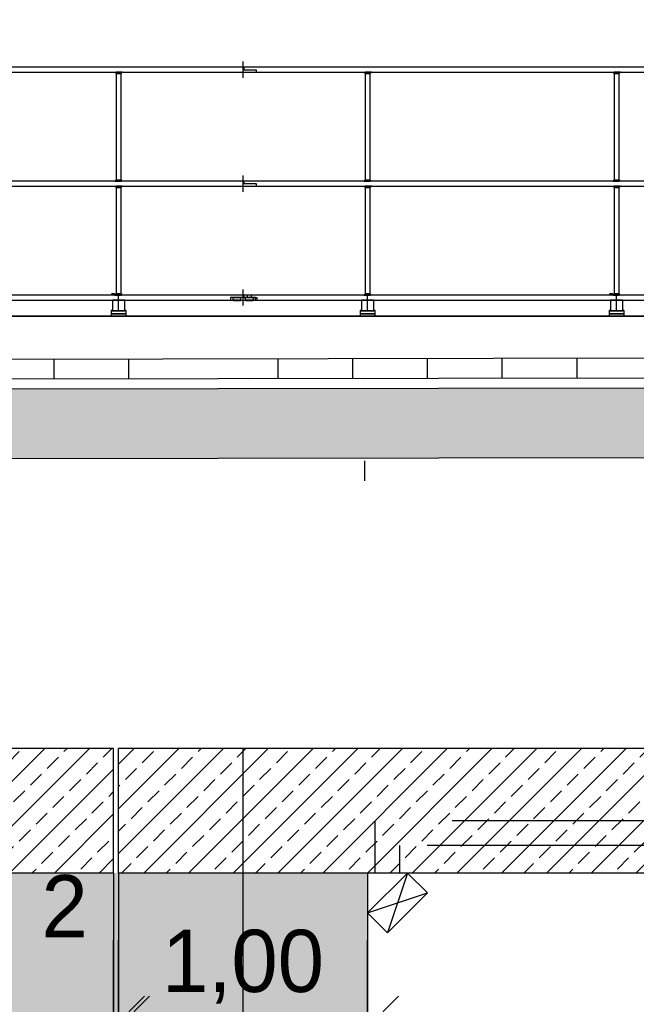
# Model space of a CAD drawing. Extents: x -805 to 3526, y -961 to 1039.
# Tile 278 of 473: x 1252.6 to 1255.08, y 34.75 to 38.7. Entities that reach past the tile are written whole.
import ezdxf

# ---------------------------------------------------------------- set-up
doc = ezdxf.new("R2010")
doc.units = 0
for name, pattern in [('AUSGEZOGEN', [2, 1, 1]), ('DASHED', [0.75, 0.5, -0.25]), ('VERDECKT2', [4.7625, 3.175, -1.5875])]:
    doc.linetypes.add(name, pattern=pattern)
doc.layers.get('0').update_dxf_attribs({"color": 251})
for name, color, linetype in [('_IB_Konstruktion geschnitten', 4, 'Continuous'), ('Schnitt 2', 251, 'Continuous'), ('TTK-P-Bahnsteig', 12, 'Continuous'), ('TTK-P-Planung', 12, 'Continuous'), ('TTK-P-Schraffur', 42, 'Continuous'), ('TTK-P-TEXT', 12, 'AUSGEZOGEN'), ('TTK-P-Verm', 251, 'Continuous'), ('XYYY_44500---_Beleuchtungsanlagen', 10, 'Continuous')]:
    doc.layers.add(name, color=color, linetype=linetype)
doc.layers.add('B.E.P. KTB', color=1, linetype='DASHED', true_color=0xff0000)
doc.layers.add('TTK-B-Bestand', color=252, linetype='Continuous', lineweight=35)
doc.layers.add('TTK-P-Treppe unten', color=12, linetype='Continuous', lineweight=25)
doc.styles.add('AKG DIN 6776', font='AKG_DIN67.TTF')
doc.dimstyles.new('TTK', dxfattribs={"dimtxt": 2.5, "dimasz": 2.5, "dimexe": 3.5, "dimexo": 0.1, "dimgap": 1, "dimtad": 1, "dimzin": 0, "dimtxsty": 'AKG DIN 6776', "dimblk": 'OBLIQUE', "dimcen": -0.09, "dimdle": 3, "dimclrd": 256, "dimclre": 256, "dimclrt": 256, "dimadec": 3, "dimazin": 0, "dimtfac": 1, "dimtofl": 0, "dimtmove": 0, "dimatfit": 3, "dimldrblk": 'OBLIQUE', "dimfxl": 7, "dimfxlon": 1, "dimtolj": 1, "dimtzin": 0, "dimlwd": -1, "dimlwe": -1, "dimarcsym": 0})
doc.dimstyles.new('TTK$6', dxfattribs={"dimtxt": 2.5, "dimasz": 2.5, "dimexe": 3.5, "dimexo": 0.1, "dimgap": 1, "dimtad": 1, "dimzin": 0, "dimtxsty": 'AKG DIN 6776', "dimblk": 'OBLIQUE', "dimcen": -0.09, "dimdle": 3, "dimse1": 1, "dimse2": 1, "dimclrd": 256, "dimclre": 256, "dimclrt": 256, "dimadec": 3, "dimazin": 0, "dimtfac": 1, "dimtofl": 0, "dimtmove": 0, "dimatfit": 3, "dimldrblk": 'OBLIQUE', "dimfxl": 7, "dimfxlon": 1, "dimtolj": 1, "dimtzin": 0, "dimlwd": -1, "dimlwe": -1, "dimarcsym": 0})

# ---------------------------------------------------------------- blocks, each defined once
blk = doc.blocks.new('_OBLIQUE')
at = {"color": 0, "linetype": 'ByBlock'}
blk.add_line((-0.5, -0.5), (0.5, 0.5), dxfattribs=at)
blk = doc.blocks.new('*D662')
at = {"layer": 'DEFPOINTS', "color": 0}
for p in [(1253.9981, 34.655), (1252.9981, 33.4042), (1253.9981, 33.4042)]:
    blk.add_point(p, dxfattribs=at)
at = {"layer": 'TTK-P-Treppe unten'}
for p, q in [((1252.9981, 33.955), (1252.9981, 35.005)), ((1253.9981, 33.955), (1253.9981, 35.005)), ((1252.6981, 34.655), (1254.2981, 34.655))]:
    blk.add_line(p, q, dxfattribs=at)
at = {"layer": 'TTK-P-Treppe unten', "xscale": 0.25, "yscale": 0.25, "zscale": 0.25, "rotation": 180}
blk.add_blockref('_OBLIQUE', (1252.9981, 34.655), dxfattribs=at)
at = {"layer": 'TTK-P-Treppe unten', "xscale": 0.25, "yscale": 0.25, "zscale": 0.25}
blk.add_blockref('_OBLIQUE', (1253.9981, 34.655), dxfattribs=at)
at = {"layer": 'TTK-P-Treppe unten', "insert": (1253.4981, 34.8987), "char_height": 0.25, "attachment_point": 5, "style": 'AKG DIN 6776'}
blk.add_mtext('\\A1;1,00', dxfattribs=at)
blk = doc.blocks.new('*D549')
at = {"layer": 'DEFPOINTS', "color": 0}
for p in [(1594.653, 36.7397), (1594.3062, 36.5752), (8.2233, 0)]:
    blk.add_point(p, dxfattribs=at)
at = {"layer": 'TTK-B-Bestand', "insert": (1594.1093, 36.9835), "char_height": 0.25, "attachment_point": 5, "style": 'AKG DIN 6776'}
blk.add_mtext('\\A1;36,588', dxfattribs=at)
blk = doc.blocks.new('*D548')
at = {"layer": 'DEFPOINTS', "color": 0}
for p in [(1585.5366, 36.7706), (1585.0459, 36.614), (-0.8681, 0.0309)]:
    blk.add_point(p, dxfattribs=at)
at = {"layer": 'TTK-B-Bestand', "insert": (1585.0178, 37.0144), "char_height": 0.25, "attachment_point": 5, "style": 'AKG DIN 6776'}
blk.add_mtext('\\A1;36,621', dxfattribs=at)
blk = doc.blocks.new('*D675')
at = {"layer": 'DEFPOINTS', "color": 0}
for p in [(1259.4981, 39.3661), (1249.0811, 36.9374), (1259.4981, 36.3913)]:
    blk.add_point(p, dxfattribs=at)
at = {"layer": 'TTK-P-Treppe unten'}
for p, q in [((1249.0811, 38.6661), (1249.0811, 39.7161)), ((1259.4981, 38.6661), (1259.4981, 39.7161)), ((1248.7811, 39.3661), (1259.7981, 39.3661))]:
    blk.add_line(p, q, dxfattribs=at)
at = {"layer": 'TTK-P-Treppe unten', "xscale": 0.25, "yscale": 0.25, "zscale": 0.25, "rotation": 180}
blk.add_blockref('_OBLIQUE', (1249.0811, 39.3661), dxfattribs=at)
at = {"layer": 'TTK-P-Treppe unten', "xscale": 0.25, "yscale": 0.25, "zscale": 0.25}
blk.add_blockref('_OBLIQUE', (1259.4981, 39.3661), dxfattribs=at)
at = {"layer": 'TTK-P-Treppe unten', "insert": (1254.2896, 39.6099), "char_height": 0.25, "attachment_point": 5, "style": 'AKG DIN 6776'}
blk.add_mtext('\\A1;10,42', dxfattribs=at)
blk = doc.blocks.new('*D545')
at = {"layer": 'DEFPOINTS', "color": 0}
for p in [(1259.6018, 37.4765), (1259.6991, 37.3874), (0.198, 0.0396)]:
    blk.add_point(p, dxfattribs=at)
at = {"layer": 'TTK-P-Treppe unten', "insert": (1259.1455, 37.7204), "char_height": 0.25, "attachment_point": 5, "style": 'AKG DIN 6776'}
blk.add_mtext('\\A1;37,35', dxfattribs=at)
blk = doc.blocks.new('*D563')
at = {"layer": 'DEFPOINTS', "color": 0}
for p in [(1252.9781, 34.655), (1252.9781, 34.0271), (1252.9981, 34.0271)]:
    blk.add_point(p, dxfattribs=at)
at = {"layer": 'TTK-P-Verm'}
for p, q in [((1252.9781, 34.0371), (1252.9781, 35.005)), ((1252.9981, 34.0371), (1252.9981, 35.005)), ((1252.9781, 34.655), (1252.7281, 34.655)), ((1252.9981, 34.655), (1253.2481, 34.655))]:
    blk.add_line(p, q, dxfattribs=at)
at = {"layer": 'TTK-P-Verm', "xscale": 0.25, "yscale": 0.25, "zscale": 0.25}
blk.add_blockref('_OBLIQUE', (1252.9781, 34.655), dxfattribs=at)
at = {"layer": 'TTK-P-Verm', "xscale": 0.25, "yscale": 0.25, "zscale": 0.25, "rotation": 180}
blk.add_blockref('_OBLIQUE', (1252.9981, 34.655), dxfattribs=at)
at = {"layer": 'TTK-P-Verm', "insert": (1252.7818, 35.1417), "char_height": 0.25, "attachment_point": 5, "style": 'AKG DIN 6776'}
blk.add_mtext('\\A1;2', dxfattribs=at)
blk = doc.blocks.new('*D536')
at = {"layer": 'DEFPOINTS', "color": 0}
for p in [(1593.4264, 36.6522), (1593.9095, 36.6522), (733.0659, 0.1071)]:
    blk.add_point(p, dxfattribs=at)
at = {"layer": 'TTK-P-TEXT', "insert": (1594.4538, 36.896), "char_height": 0.25, "attachment_point": 5, "style": 'AKG DIN 6776'}
blk.add_mtext('\\A1;36,589', dxfattribs=at)
blk = doc.blocks.new('Wandanbauleuchte seite')
at = {"color": 0}
blk.add_wipeout([(0, -0.1133), (0.1133, -0.1133), (0.1133, 0.1133), (0, 0.1133)], dxfattribs=at)
blk.add_lwpolyline([(0, -0.1133), (0.1133, -0.1133), (0.1133, 0.1133), (0, 0.1133)], close=True, dxfattribs=at)
for points in [[(0, 0.1133), (0.1133, -0.1133)], [(0, -0.1133), (0.1133, 0.1133)]]:
    blk.add_lwpolyline(points, dxfattribs=at)

msp = doc.modelspace()

# ---------------------------------------------------------------- hatches: boundary and pattern name
at = {"layer": 'TTK-P-Schraffur'}
h = msp.add_hatch(dxfattribs=at)
h.set_pattern_fill('ANSI33', color=251, scale=0.02)
h.set_pattern_definition([(45, (1257.38157, 33.62966), (-0.0898026, 0.0898026), []), (45, (1257.47138, 33.62966), (-0.0898026, 0.0898026), [0.0635, -0.03175])])
h.paths.add_polyline_path([(1252.9781, 35.2749), (1252.9781, 35.7749), (1250.7408, 35.7749), (1249.0816, 36.6518), (1249.0814, 37.5118), (1248.7817, 37.5113), (1248.7816, 36.2549), (1250.6358, 35.2749)])
h.paths.add_polyline_path([(1252.9981, 35.7749), (1252.9981, 35.2749), (1259.4981, 35.2749), (1259.4981, 35.7749)])
at = {"layer": 'TTK-P-Treppe unten', "transparency": 33554457}
h = msp.add_hatch(color=251, dxfattribs=at)
h.dxf.hatch_style = 1
h.paths.add_polyline_path([(1248.7815, 37.5113), (1239.2485, 37.5121), (1239.2485, 37.316), (1239.5874, 37.3166), (1239.5857, 37.1629), (1239.8991, 37.1566), (1239.8957, 37.0037), (1240.2091, 36.9974), (1240.2057, 36.8444), (1240.5191, 36.8382), (1240.5157, 36.6852), (1240.8306, 36.6819), (1240.8257, 36.526), (1241.1391, 36.5197), (1241.1331, 36.367), (1241.4581, 36.3605), (1241.4546, 36.2074), (1241.7591, 36.2013), (1241.7557, 36.0483), (1242.0691, 36.042), (1242.0692, 35.889), (1242.3791, 35.8828), (1242.3792, 35.7354), (1242.6891, 35.7292), (1242.6856, 35.5603), (1244.1853, 35.5303), (1244.1854, 35.3773), (1244.4953, 35.3711), (1244.4954, 35.2181), (1244.8053, 35.2119), (1244.8054, 35.0589), (1245.1153, 35.0527), (1245.1154, 34.8996), (1245.4253, 34.8934), (1245.4219, 34.7404), (1245.7353, 34.7342), (1245.7319, 34.5814), (1246.0506, 34.575), (1246.0472, 34.4219), (1246.3553, 34.4157), (1246.3519, 34.2628), (1246.6653, 34.2565), (1246.6654, 34.1035), (1246.9754, 34.0986), (1246.9754, 33.9443), (1247.2853, 33.9381), (1247.2819, 33.7797), (1248.7816, 33.7493), (1248.7782, 33.5954), (1249.0916, 33.5892), (1249.0882, 33.4353), (1249.4016, 33.429), (1249.3981, 33.2752), (1249.7116, 33.2689), (1249.7081, 33.115), (1250.0216, 33.1088), (1250.0181, 32.955), (1250.3316, 32.9487), (1250.3281, 32.7948), (1250.6416, 32.7885), (1250.6386, 32.6346), (1250.9516, 32.6284), (1250.9481, 32.4755), (1251.2616, 32.4682), (1251.2583, 32.3143), (1251.5716, 32.308), (1251.568, 32.1542), (1251.8816, 32.148), (1251.8789, 31.9941), (1252.1914, 31.9878), (1252.188, 31.834), (1252.5016, 31.8277), (1252.4985, 31.6749), (1253.9981, 31.6749), (1253.9981, 35.2749), (1250.6168, 35.2749), (1248.7816, 36.2448)])
at = {"layer": 'TTK-P-Treppe unten', "transparency": 33554687}
h = msp.add_hatch(dxfattribs=at)
h.set_pattern_fill('AR-CONC', color=251, scale=0.002)
h.set_pattern_definition([(50, (1249.08155, 36.93354), (0.364369, -0.031878), [0.0381, -0.4191]), (355, (1249.08155, 36.93354), (-0.070487, 0.382114), [0.03048, -0.335281]), (100.4514, (1249.11192, 36.9309), (0.293882, 0.350236), [0.03238, -0.35618]), (46.184, (1249.08155, 37.03514), (0.542158, -0.084085), [0.05715, -0.62865]), (96.6356, (1249.12673, 37.02814), (0.474808, 0.494852), [0.04857, -0.53427]), (351.184, (1249.08155, 37.03514), (0.474808, 0.494852), [0.04572, -0.50292]), (21, (1249.13235, 37.00974), (0.303229, -0.20453), [0.0381, -0.4191]), (326, (1249.13235, 37.00974), (0.123604, 0.368376), [0.03048, -0.33528]), (71.4514, (1249.15762, 36.9927), (0.426833, 0.163846), [0.03238, -0.35618]), (37.5, (1249.08155, 36.93354), (0.0061772, 0.16911), [0, -0.331216, 0, -0.34036, 0, -0.33655]), (7.5, (1249.08155, 36.93354), (0.1336393, 0.200361), [0, -0.194056, 0, -0.323596, 0, -0.12827]), (327.5, (1248.96827, 36.93354), (0.2711812, -0.0114575), [0, -0.127, 0, -0.39624, 0, -0.52578]), (317.5, (1248.91747, 36.93354), (0.2962584, 0.050853), [0, -0.1651, 0, -0.263144, 0, -0.37338])])
h.paths.add_polyline_path([(1259.4981, 37.2078), (1259.3381, 37.2078), (1259.3381, 37.2321), (1249.0816, 37.2135), (1249.0816, 36.9335), (1259.4981, 36.9524)])

# ---------------------------------------------------------------- linework, layer by layer
at = {"layer": '_IB_Konstruktion geschnitten', "color": 251}
for p, q in [((1253.4986, 38.4695), (1253.4986, 38.5348)), ((1255.4961, 38.5121), (1248.9816, 38.5121)), ((1248.9816, 38.4921), (1255.4466, 38.4921)), ((1252.9836, 38.4921), (1252.9886, 38.4921)), ((1252.9886, 38.4871), (1252.9836, 38.4921)), ((1252.9836, 38.4921), (1252.9886, 38.4921)), ((1252.9886, 38.4871), (1252.9836, 38.4921)), ((1252.9886, 38.4921), (1252.9886, 38.4871)), ((1253.0086, 38.4921), (1252.9886, 38.4921)), ((1252.9886, 38.4921), (1252.9886, 38.0546)), ((1252.9886, 38.4921), (1252.9886, 38.4871)), ((1253.0086, 38.4921), (1252.9886, 38.4921)), ((1252.9886, 38.4921), (1252.9886, 38.4871)), ((1253.0136, 38.4921), (1253.0086, 38.4921)), ((1253.0086, 38.4921), (1253.0086, 38.4871)), ((1253.0086, 38.4871), (1253.0136, 38.4921)), ((1253.0086, 38.0546), (1253.0086, 38.4921)), ((1253.0136, 38.4921), (1253.0086, 38.4921)), ((1253.0086, 38.4921), (1253.0086, 38.4871)), ((1253.0086, 38.4871), (1253.0136, 38.4921)), ((1253.0086, 38.4871), (1253.0086, 38.4921)), ((1253.5011, 38.5121), (1253.5011, 38.5021)), ((1253.5011, 38.5021), (1253.5506, 38.5021)), ((1253.5506, 38.5021), (1253.5506, 38.4921)), ((1253.9836, 38.4921), (1253.9886, 38.4921)), ((1253.9886, 38.4871), (1253.9836, 38.4921)), ((1253.9836, 38.4921), (1253.9886, 38.4921)), ((1253.9886, 38.4871), (1253.9836, 38.4921)), ((1254.0086, 38.4921), (1253.9886, 38.4921)), ((1253.9886, 38.4921), (1253.9886, 38.0546)), ((1253.9886, 38.4921), (1253.9886, 38.4871)), ((1253.9886, 38.4921), (1253.9886, 38.4871)), ((1254.0086, 38.4921), (1253.9886, 38.4921)), ((1253.9886, 38.4921), (1253.9886, 38.4871)), ((1254.0086, 38.0546), (1254.0086, 38.4921)), ((1254.0136, 38.4921), (1254.0086, 38.4921)), ((1254.0086, 38.4921), (1254.0086, 38.4871)), ((1254.0086, 38.4871), (1254.0136, 38.4921)), ((1254.0136, 38.4921), (1254.0086, 38.4921)), ((1254.0086, 38.4921), (1254.0086, 38.4871)), ((1254.0086, 38.4871), (1254.0136, 38.4921)), ((1254.0086, 38.4871), (1254.0086, 38.4921)), ((1254.9836, 38.4921), (1254.9886, 38.4921)), ((1254.9886, 38.4871), (1254.9836, 38.4921)), ((1254.9836, 38.4921), (1254.9886, 38.4921)), ((1254.9886, 38.4871), (1254.9836, 38.4921)), ((1254.9886, 38.4921), (1254.9886, 38.4871)), ((1255.0086, 38.4921), (1254.9886, 38.4921)), ((1254.9886, 38.4921), (1254.9886, 38.0546)), ((1254.9886, 38.4921), (1254.9886, 38.4871)), ((1255.0086, 38.4921), (1254.9886, 38.4921)), ((1254.9886, 38.4921), (1254.9886, 38.4871)), ((1255.0136, 38.4921), (1255.0086, 38.4921)), ((1255.0086, 38.4921), (1255.0086, 38.4871)), ((1255.0086, 38.4871), (1255.0136, 38.4921)), ((1255.0086, 38.0546), (1255.0086, 38.4921)), ((1255.0136, 38.4921), (1255.0086, 38.4921)), ((1255.0086, 38.4921), (1255.0086, 38.4871)), ((1255.0086, 38.4871), (1255.0136, 38.4921)), ((1255.0086, 38.4871), (1255.0086, 38.4921)), ((1252.9886, 38.4871), (1253.0086, 38.4871)), ((1253.9886, 38.4871), (1254.0086, 38.4871)), ((1254.9886, 38.4871), (1255.0086, 38.4871)), ((1255.4961, 38.0546), (1248.9816, 38.0546)), ((1252.9886, 38.0596), (1252.9836, 38.0546)), ((1252.9886, 38.0596), (1252.9836, 38.0546)), ((1252.9836, 38.0546), (1252.9886, 38.0546)), ((1252.9836, 38.0546), (1252.9886, 38.0546)), ((1252.9886, 38.0546), (1252.9886, 38.0596)), ((1252.9886, 38.0546), (1252.9886, 38.0596)), ((1252.9886, 38.0596), (1253.0086, 38.0596)), ((1252.9886, 38.0546), (1252.9886, 38.0596)), ((1252.9886, 38.0546), (1253.0086, 38.0546)), ((1253.0086, 38.0546), (1252.9886, 38.0546)), ((1253.0086, 38.0546), (1253.0086, 38.0596)), ((1253.0086, 38.0596), (1253.0136, 38.0546)), ((1253.0086, 38.0546), (1253.0086, 38.0596)), ((1253.0086, 38.0596), (1253.0136, 38.0546)), ((1253.0086, 38.0596), (1253.0086, 38.0546)), ((1253.0136, 38.0546), (1253.0086, 38.0546)), ((1253.0136, 38.0546), (1253.0086, 38.0546)), ((1253.4986, 38.012), (1253.4986, 38.0773)), ((1253.5011, 38.0546), (1253.5011, 38.0446)), ((1253.9886, 38.0596), (1253.9836, 38.0546)), ((1253.9886, 38.0596), (1253.9836, 38.0546)), ((1253.9836, 38.0546), (1253.9886, 38.0546)), ((1253.9836, 38.0546), (1253.9886, 38.0546)), ((1253.9886, 38.0546), (1253.9886, 38.0596)), ((1253.9886, 38.0546), (1253.9886, 38.0596)), ((1253.9886, 38.0596), (1254.0086, 38.0596)), ((1253.9886, 38.0546), (1253.9886, 38.0596)), ((1253.9886, 38.0546), (1254.0086, 38.0546)), ((1254.0086, 38.0546), (1253.9886, 38.0546)), ((1254.0086, 38.0546), (1254.0086, 38.0596)), ((1254.0086, 38.0596), (1254.0136, 38.0546)), ((1254.0086, 38.0546), (1254.0086, 38.0596)), ((1254.0086, 38.0596), (1254.0136, 38.0546)), ((1254.0086, 38.0596), (1254.0086, 38.0546)), ((1254.0136, 38.0546), (1254.0086, 38.0546)), ((1254.0136, 38.0546), (1254.0086, 38.0546)), ((1254.9886, 38.0596), (1254.9836, 38.0546)), ((1254.9886, 38.0596), (1254.9836, 38.0546)), ((1254.9836, 38.0546), (1254.9886, 38.0546)), ((1254.9836, 38.0546), (1254.9886, 38.0546)), ((1254.9886, 38.0546), (1254.9886, 38.0596)), ((1254.9886, 38.0546), (1254.9886, 38.0596)), ((1254.9886, 38.0596), (1255.0086, 38.0596)), ((1254.9886, 38.0546), (1254.9886, 38.0596)), ((1254.9886, 38.0546), (1255.0086, 38.0546)), ((1255.0086, 38.0546), (1254.9886, 38.0546)), ((1255.0086, 38.0546), (1255.0086, 38.0596)), ((1255.0086, 38.0596), (1255.0136, 38.0546)), ((1255.0086, 38.0546), (1255.0086, 38.0596)), ((1255.0086, 38.0596), (1255.0136, 38.0546)), ((1255.0086, 38.0596), (1255.0086, 38.0546)), ((1255.0136, 38.0546), (1255.0086, 38.0546)), ((1255.0136, 38.0546), (1255.0086, 38.0546)), ((1248.9816, 38.0346), (1255.4466, 38.0346)), ((1252.9836, 38.0346), (1252.9886, 38.0346)), ((1252.9886, 38.0296), (1252.9836, 38.0346)), ((1252.9836, 38.0346), (1252.9886, 38.0346)), ((1252.9886, 38.0296), (1252.9836, 38.0346)), ((1253.0086, 38.0346), (1252.9886, 38.0346)), ((1252.9886, 38.0346), (1252.9886, 37.5971)), ((1252.9886, 38.0346), (1252.9886, 38.0296)), ((1252.9886, 38.0346), (1252.9886, 38.0296)), ((1253.0086, 38.0346), (1252.9886, 38.0346)), ((1252.9886, 38.0346), (1252.9886, 38.0296)), ((1252.9886, 38.0296), (1253.0086, 38.0296)), ((1253.0086, 37.5971), (1253.0086, 38.0346)), ((1253.0136, 38.0346), (1253.0086, 38.0346)), ((1253.0086, 38.0346), (1253.0086, 38.0296)), ((1253.0086, 38.0296), (1253.0136, 38.0346)), ((1253.0136, 38.0346), (1253.0086, 38.0346)), ((1253.0086, 38.0346), (1253.0086, 38.0296)), ((1253.0086, 38.0296), (1253.0136, 38.0346)), ((1253.0086, 38.0296), (1253.0086, 38.0346)), ((1253.5011, 38.0446), (1253.5506, 38.0446)), ((1253.5506, 38.0446), (1253.5506, 38.0346)), ((1253.9836, 38.0346), (1253.9886, 38.0346)), ((1253.9886, 38.0296), (1253.9836, 38.0346)), ((1253.9836, 38.0346), (1253.9886, 38.0346)), ((1253.9886, 38.0296), (1253.9836, 38.0346)), ((1254.0086, 38.0346), (1253.9886, 38.0346)), ((1253.9886, 38.0346), (1253.9886, 37.5971)), ((1253.9886, 38.0346), (1253.9886, 38.0296)), ((1253.9886, 38.0346), (1253.9886, 38.0296)), ((1254.0086, 38.0346), (1253.9886, 38.0346)), ((1253.9886, 38.0346), (1253.9886, 38.0296)), ((1253.9886, 38.0296), (1254.0086, 38.0296)), ((1254.0086, 37.5971), (1254.0086, 38.0346)), ((1254.0136, 38.0346), (1254.0086, 38.0346)), ((1254.0086, 38.0346), (1254.0086, 38.0296)), ((1254.0086, 38.0296), (1254.0136, 38.0346)), ((1254.0136, 38.0346), (1254.0086, 38.0346)), ((1254.0086, 38.0346), (1254.0086, 38.0296)), ((1254.0086, 38.0296), (1254.0136, 38.0346)), ((1254.0086, 38.0296), (1254.0086, 38.0346)), ((1254.9836, 38.0346), (1254.9886, 38.0346)), ((1254.9886, 38.0296), (1254.9836, 38.0346)), ((1254.9836, 38.0346), (1254.9886, 38.0346)), ((1254.9886, 38.0296), (1254.9836, 38.0346)), ((1255.0086, 38.0346), (1254.9886, 38.0346)), ((1254.9886, 38.0346), (1254.9886, 37.5971)), ((1254.9886, 38.0346), (1254.9886, 38.0296)), ((1254.9886, 38.0346), (1254.9886, 38.0296)), ((1255.0086, 38.0346), (1254.9886, 38.0346)), ((1254.9886, 38.0346), (1254.9886, 38.0296)), ((1254.9886, 38.0296), (1255.0086, 38.0296)), ((1255.0086, 37.5971), (1255.0086, 38.0346)), ((1255.0136, 38.0346), (1255.0086, 38.0346)), ((1255.0086, 38.0346), (1255.0086, 38.0296)), ((1255.0086, 38.0296), (1255.0136, 38.0346)), ((1255.0136, 38.0346), (1255.0086, 38.0346)), ((1255.0086, 38.0346), (1255.0086, 38.0296)), ((1255.0086, 38.0296), (1255.0136, 38.0346)), ((1255.0086, 38.0296), (1255.0086, 38.0346)), ((1253.4986, 37.5545), (1253.4986, 37.6198)), ((1255.4961, 37.5971), (1248.9816, 37.5971)), ((1252.9823, 37.6024), (1252.9698, 37.6024)), ((1252.9755, 37.6052), (1252.9728, 37.6024)), ((1252.9755, 37.6052), (1252.9755, 37.6024)), ((1252.9871, 37.5986), (1252.9823, 37.6024)), ((1252.9886, 37.6021), (1252.9836, 37.5971)), ((1252.9836, 37.5971), (1252.9886, 37.5971)), ((1252.9886, 37.5971), (1252.9886, 37.6021)), ((1253.0086, 37.6021), (1252.9886, 37.6021)), ((1252.9886, 37.6021), (1252.9886, 37.5971)), ((1252.9886, 37.5971), (1253.0086, 37.5971)), ((1252.9886, 37.5971), (1253.0086, 37.5971)), ((1252.9986, 37.5318), (1252.9986, 37.5971)), ((1253.0086, 37.5971), (1253.0086, 37.6021)), ((1253.0086, 37.6021), (1253.0136, 37.5971)), ((1253.0086, 37.5971), (1253.0086, 37.6021)), ((1253.0136, 37.5971), (1253.0086, 37.5971)), ((1253.5011, 37.5971), (1253.5011, 37.5871)), ((1253.5011, 37.5871), (1253.5536, 37.5871)), ((1253.5326, 37.5971), (1253.5146, 37.5971)), ((1253.5146, 37.5971), (1253.5146, 37.5871)), ((1253.5146, 37.5871), (1253.5326, 37.5871)), ((1253.5326, 37.5871), (1253.5326, 37.5971)), ((1253.5536, 37.5871), (1253.5536, 37.5771)), ((1253.9886, 37.6021), (1253.9836, 37.5971)), ((1253.9836, 37.5971), (1253.9886, 37.5971)), ((1253.9886, 37.5971), (1253.9886, 37.6021)), ((1254.0086, 37.6021), (1253.9886, 37.6021)), ((1253.9886, 37.6021), (1253.9886, 37.5971)), ((1253.9886, 37.5971), (1254.0086, 37.5971)), ((1253.9886, 37.5971), (1254.0086, 37.5971)), ((1253.9986, 37.5318), (1253.9986, 37.5971)), ((1254.0086, 37.5971), (1254.0086, 37.6021)), ((1254.0086, 37.6021), (1254.0136, 37.5971)), ((1254.0086, 37.5971), (1254.0086, 37.6021)), ((1254.0136, 37.5971), (1254.0086, 37.5971)), ((1254.9823, 37.6024), (1254.9698, 37.6024)), ((1254.9755, 37.6052), (1254.9728, 37.6024)), ((1254.9755, 37.6052), (1254.9755, 37.6024)), ((1254.9871, 37.5986), (1254.9823, 37.6024)), ((1254.9886, 37.6021), (1254.9836, 37.5971)), ((1254.9836, 37.5971), (1254.9886, 37.5971)), ((1254.9886, 37.5971), (1254.9886, 37.6021)), ((1255.0086, 37.6021), (1254.9886, 37.6021)), ((1254.9886, 37.6021), (1254.9886, 37.5971)), ((1254.9886, 37.5971), (1255.0086, 37.5971)), ((1254.9886, 37.5971), (1255.0086, 37.5971)), ((1254.9986, 37.5318), (1254.9986, 37.5971)), ((1255.0086, 37.5971), (1255.0086, 37.6021)), ((1255.0086, 37.6021), (1255.0136, 37.5971)), ((1255.0086, 37.5971), (1255.0086, 37.6021)), ((1255.0136, 37.5971), (1255.0086, 37.5971)), ((1248.9816, 37.5771), (1255.4436, 37.5771)), ((1255.1836, 37.5121), (1249.0816, 37.5121))]:
    msp.add_line(p, q, dxfattribs=at)
for points in [[(1253.4486, 37.5771), (1253.5486, 37.5771), (1253.5486, 37.5871), (1253.4486, 37.5871)], [(1253.4586, 37.5871), (1253.4886, 37.5871), (1253.4886, 37.5771), (1253.4586, 37.5771)], [(1253.5086, 37.5871), (1253.5386, 37.5871), (1253.5386, 37.5771), (1253.5086, 37.5771)], [(1252.9736, 37.5341), (1253.0236, 37.5341), (1253.0236, 37.5771), (1252.9736, 37.5771)], [(1253.4596, 37.5771), (1253.4596, 37.5746), (1253.4876, 37.5746), (1253.4876, 37.5771)], [(1253.4651, 37.5771), (1253.4651, 37.5746), (1253.4821, 37.5746), (1253.4821, 37.5771)], [(1253.5096, 37.5771), (1253.5096, 37.5746), (1253.5376, 37.5746), (1253.5376, 37.5771)], [(1253.5151, 37.5771), (1253.5151, 37.5746), (1253.5321, 37.5746), (1253.5321, 37.5771)], [(1253.9736, 37.5341), (1254.0236, 37.5341), (1254.0236, 37.5771), (1253.9736, 37.5771)], [(1254.9736, 37.5341), (1255.0236, 37.5341), (1255.0236, 37.5771), (1254.9736, 37.5771)], [(1252.9686, 37.5341), (1252.9736, 37.5341), (1252.9736, 37.5391)], [(1252.9686, 37.5221), (1253.0286, 37.5221), (1253.0286, 37.5341), (1252.9686, 37.5341)], [(1252.9686, 37.5121), (1253.0286, 37.5121), (1253.0286, 37.5221), (1252.9686, 37.5221)], [(1253.0286, 37.5341), (1253.0236, 37.5341), (1253.0236, 37.5391)], [(1253.9686, 37.5341), (1253.9736, 37.5341), (1253.9736, 37.5391)], [(1253.9686, 37.5221), (1254.0286, 37.5221), (1254.0286, 37.5341), (1253.9686, 37.5341)], [(1253.9686, 37.5121), (1254.0286, 37.5121), (1254.0286, 37.5221), (1253.9686, 37.5221)], [(1254.0286, 37.5341), (1254.0236, 37.5341), (1254.0236, 37.5391)], [(1254.9686, 37.5341), (1254.9736, 37.5341), (1254.9736, 37.5391)], [(1254.9686, 37.5221), (1255.0286, 37.5221), (1255.0286, 37.5341), (1254.9686, 37.5341)], [(1254.9686, 37.5121), (1255.0286, 37.5121), (1255.0286, 37.5221), (1254.9686, 37.5221)], [(1255.0286, 37.5341), (1255.0236, 37.5341), (1255.0236, 37.5391)]]:
    msp.add_lwpolyline(points, close=True, dxfattribs=at)
at = {"layer": 'B.E.P. KTB', "color": 4, "ltscale": 3}
for p, q in [((1255.8375, 35.4849), (1254.027, 35.4849)), ((1255.7375, 35.3849), (1254.127, 35.3849))]:
    msp.add_line(p, q, dxfattribs=at)
at = {"layer": 'Schnitt 2', "color": 251}
for p, q in [((1253.5255, 37.2517), (1253.5259, 37.2517)), ((1253.5259, 37.2517), (1253.5255, 37.2517)), ((1253.9859, 37.2517), (1253.9855, 37.2517)), ((1253.9855, 37.2517), (1253.9859, 37.2517)), ((1253.9857, 36.9313), (1253.9855, 36.8511))]:
    msp.add_line(p, q, dxfattribs=at)
at = {"layer": 'TTK-P-Bahnsteig', "color": 251}
for p, q in [((1249.0816, 37.3335), (1259.4981, 37.3521)), ((1252.7381, 37.3401), (1252.7382, 37.2601)), ((1249.0817, 37.2535), (1259.3381, 37.2721)), ((1249.0818, 37.2135), (1259.3381, 37.2321)), ((1249.0823, 36.9335), (1259.4981, 36.9524))]:
    msp.add_line(p, q, dxfattribs=at)
msp.add_circle((473.7851, 39.1322), 1000, dxfattribs=at)
at = {"layer": 'TTK-P-Planung', "color": 251}
for p, q in [((1252.9781, 35.7749), (1250.7408, 35.7749)), ((1252.9781, 35.2749), (1252.9781, 35.7749)), ((1259.4981, 35.7749), (1252.9981, 35.7749)), ((1252.9981, 35.2749), (1252.9981, 35.7749)), ((1252.9781, 35.2749), (1250.6168, 35.2749)), ((1252.9781, 35.2749), (1252.9781, 32.5749)), ((1259.7981, 35.2749), (1252.9981, 35.2749)), ((1252.9981, 35.2749), (1252.9981, 32.5749)), ((1253.9981, 35.2749), (1253.9981, 31.6775))]:
    msp.add_line(p, q, dxfattribs=at)
at = {"layer": 'TTK-P-Planung', "color": 251, "linetype": 'VERDECKT2'}
msp.add_line((1253.4981, 35.7749), (1253.4981, 30.9549), dxfattribs=at)
at = {"layer": 'TTK-P-Planung', "color": 251}
msp.add_lwpolyline([(1249.0816, 37.5118), (1259.4981, 37.5118)], dxfattribs=at)
at = {"layer": 'TTK-P-Treppe unten', "color": 251}
for p, q in [((1254.2381, 37.3427), (1254.2382, 37.2627)), ((1254.5381, 37.3433), (1254.5382, 37.2633)), ((1254.8381, 37.3438), (1254.8382, 37.2638)), ((1253.0381, 37.3406), (1253.0382, 37.2606)), ((1253.6381, 37.3417), (1253.6382, 37.2617)), ((1253.9381, 37.3422), (1253.9382, 37.2622))]:
    msp.add_line(p, q, dxfattribs=at)

# ---------------------------------------------------------------- dimensions: what is measured, and where the dimension line sits
at = {"layer": 'TTK-B-Bestand', "color": 251}
for feature_location, offset, origin, text, picture, middle in [((1585.0459, 36.614), (0.4461, 0.1576), (-0.8681, 0.0309), '36,621', '*D548', (1585.0178, 37.0144)), ((1594.3062, 36.5752), (0.2947, 0.1656), (8.2233, 0), '36,588', '*D549', (1594.1093, 36.9835))]:
    dim = msp.add_ordinate_dim(feature_location=feature_location, offset=offset, dtype=0, origin=origin, text=text, dimstyle='TTK$6', override={"dimscale": 0, "dimdec": 3, "dimtmove": 1, "dimfxlon": 0}, dxfattribs=at)
    dim.commit()
    dim.dimension.update_dxf_attribs({"geometry": picture, "text_midpoint": middle})
at = {"layer": 'TTK-P-TEXT', "color": 251}
dim = msp.add_ordinate_dim(feature_location=(1593.4264, 36.6522), offset=(0.4831, 0), dtype=0, origin=(733.0659, 0.1071), text='36,589', dimstyle='TTK$6', override={"dimscale": 0, "dimfxlon": 0}, dxfattribs=at)
dim.commit()
dim.dimension.update_dxf_attribs({"geometry": '*D536', "text_midpoint": (1594.4538, 36.896)})
at = {"layer": 'TTK-P-Treppe unten', "color": 251}
for base, p1, p2, override, picture, middle in [((1259.4981, 39.3661), (1249.0811, 36.9374), (1259.4981, 36.3913), {"dimscale": 0, "dimtmove": 0}, '*D675', (1254.2896, 39.3661)), ((1253.9981, 34.655), (1252.9981, 33.4042), (1253.9981, 33.4042), {"dimscale": 0}, '*D662', (1253.4981, 34.655))]:
    dim = msp.add_linear_dim(base=base, p1=p1, p2=p2, dimstyle='TTK', override=override, dxfattribs=at)
    dim.commit()
    dim.dimension.update_dxf_attribs({"geometry": picture, "text_midpoint": middle, "dimtype": 160})
dim = msp.add_ordinate_dim(feature_location=(1259.6991, 37.3874), offset=(-0.0973, 0.0891), dtype=0, origin=(0.198, 0.0396), dimstyle='TTK$6', override={"dimscale": 0}, dxfattribs=at)
dim.commit()
dim.dimension.update_dxf_attribs({"geometry": '*D545', "text_midpoint": (1259.1455, 37.7204)})
at = {"layer": 'TTK-P-Verm', "color": 251}
dim = msp.add_linear_dim(base=(1252.9781, 34.655), p1=(1252.9981, 34.0271), p2=(1252.9781, 34.0271), dimstyle='TTK', override={"dimscale": 0, "dimdec": 0, "dimlfac": 100, "dimtmove": 1}, dxfattribs=at)
dim.commit()
dim.dimension.update_dxf_attribs({"geometry": '*D563', "text_midpoint": (1252.7818, 34.9166), "dimtype": 160})

# ---------------------------------------------------------------- next in the draw order: block references
at = {"layer": 'XYYY_44500---_Beleuchtungsanlagen', "rotation": 314.9999999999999}
msp.add_blockref('Wandanbauleuchte seite', (1254.0782, 35.1948), dxfattribs=at)

# ---------------------------------------------------------------- next in the draw order: linework, layer by layer
at = {"layer": 'B.E.P. KTB', "color": 4, "ltscale": 3}
for p, q in [((1254.027, 35.4849), (1254.027, 35.2749)), ((1254.127, 35.3849), (1254.127, 35.2749))]:
    msp.add_line(p, q, dxfattribs=at)

doc.saveas('drawing.dxf')
